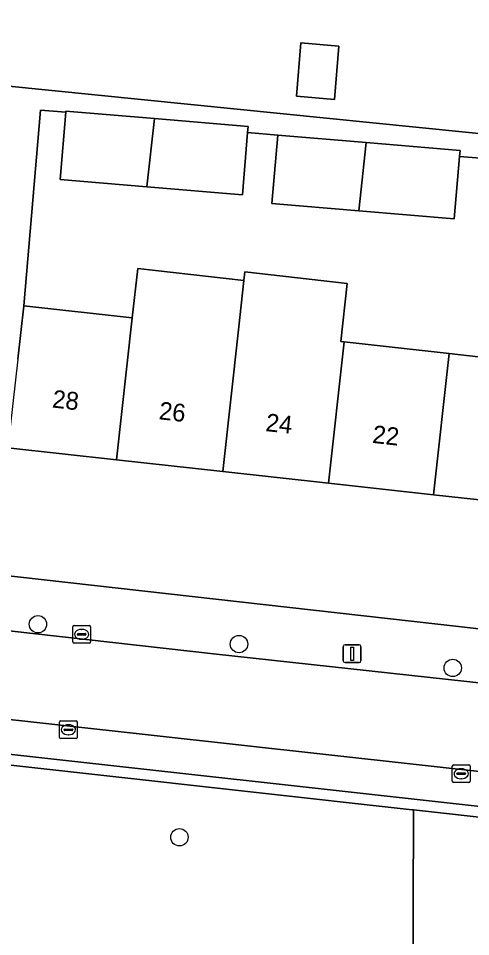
# Model space of a CAD drawing. Extents: x 162026 to 163502, y 387295 to 388169.
# Drawn here: x 162743.9 to 162769.3, y 387591.2 to 387642.8 of the extents above; entities that cross this region are included whole.
import ezdxf

# ---------------------------------------------------------------- set-up
doc = ezdxf.new("R2010")
doc.units = 0
for name, color, linetype in [('IMGEO_Berm_open', 7, 'Continuous'), ('IMGEO_Boom', 7, 'Continuous'), ('IMGEO_Erf', 7, 'Continuous'), ('IMGEO_Groenvoorziening', 7, 'Continuous'), ('IMGEO_Kolk', 7, 'Continuous'), ('IMGEO_Lichtmast', 7, 'Continuous'), ('IMGEO_Pand', 7, 'Continuous'), ('IMGEO_Pand_nummerreeks', 7, 'Continuous'), ('IMGEO_Parkeervlak_open', 7, 'Continuous'), ('IMGEO_Rijbaan_lokaal_open', 7, 'Continuous'), ('IMGEO_Voetpad_open', 7, 'Continuous')]:
    doc.layers.add(name, color=color, linetype=linetype)

msp = doc.modelspace()

# ---------------------------------------------------------------- linework, layer by layer
at = {"layer": 'IMGEO_Berm_open'}
for points in [[(162781.533, 387597.206), (162780.327, 387597.34), (162683.93, 387608.057)], [(162683.839, 387607.47), (162691.254, 387606.645), (162702.421, 387605.402), (162766.048, 387598.321), (162766.107, 387598.314), (162781.064, 387596.643)]]:
    msp.add_lwpolyline(points, dxfattribs=at)
at = {"layer": 'IMGEO_Boom'}
for centre in [(162745.007, 387608.757), (162756.307, 387607.639), (162768.321, 387606.297), (162752.96, 387596.779)]:
    msp.add_circle(centre, 0.489, dxfattribs=at)
at = {"layer": 'IMGEO_Erf'}
for points in [[(162790.808, 387643.676), (162790.358, 387643.725), (162785.127, 387644.292), (162778.831, 387644.975), (162772.69, 387645.641), (162766.609, 387646.301), (162760.4, 387646.974), (162754.242, 387647.642), (162748.11, 387648.307), (162741.687, 387649.004), (162740.561, 387639.29), (162784.467, 387634.876), (162784.811, 387637.921), (162786.996, 387637.674), (162787.352, 387637.633), (162787.886, 387637.084), (162787.854, 387636.746), (162793.555, 387636.1), (162794.596, 387643.265)], [(162759.536, 387638.448), (162759.789, 387641.451), (162761.918, 387641.271), (162761.665, 387638.268)]]:
    msp.add_lwpolyline(points, close=True, dxfattribs=at)
for points in [[(162770.586, 387634.9), (162768.7, 387635.059), (162768.405, 387631.554), (162763.034, 387632.007), (162758.159, 387632.417), (162758.484, 387636.265), (162756.79, 387636.408), (162756.494, 387632.898), (162751.123, 387633.351), (162746.248, 387633.761), (162746.568, 387637.544), (162745.142, 387637.665), (162744.213, 387626.67), (162750.308, 387625.983), (162750.616, 387628.767), (162756.583, 387628.093), (162756.635, 387628.564), (162762.385, 387627.915), (162762.025, 387624.661), (162762.219, 387624.639), (162768.125, 387623.973), (162774.321, 387623.274)], [(162791.326, 387613.376), (162785.439, 387614.027), (162779.399, 387614.695), (162773.445, 387615.353), (162767.247, 387616.038), (162761.34, 387616.692), (162755.394, 387617.349), (162749.426, 387618.009), (162743.312, 387618.685), (162742.548, 387611.883), (162742.512, 387611.57), (162768.805, 387608.615), (162780.16, 387607.292)]]:
    msp.add_lwpolyline(points, dxfattribs=at)
at = {"layer": 'IMGEO_Groenvoorziening'}
for points in [[(162766.107, 387598.314), (162766.048, 387598.321), (162702.421, 387605.402), (162701.695, 387601.568), (162694.208, 387602.579), (162693.779, 387601.007), (162693.543, 387600.509), (162693.243, 387600.223), (162692.734, 387600.011), (162692.32, 387599.999), (162691.922, 387600.116), (162691.484, 387600.451), (162691.267, 387600.804), (162691.165, 387601.289), (162691.327, 387602.863), (162690.454, 387602.929), (162683.61, 387603.444), (162683.013, 387593.482), (162677.374, 387593.42), (162675.736, 387592.178), (162675.09, 387585.675)], [(162675.512, 387573.282), (162679.413, 387573.886), (162766.076, 387587.239), (162766.107, 387598.314)], [(162781.064, 387596.643), (162766.107, 387598.314), (162766.076, 387587.239), (162811.107, 387594.178), (162812.578, 387594.378), (162812.383, 387595.902), (162813.752, 387596.078)]]:
    msp.add_lwpolyline(points, dxfattribs=at)
at = {"layer": 'IMGEO_Kolk'}
for p, q in [((162746.962, 387607.763), (162746.962, 387608.615)), ((162747.037, 387608.689), (162747.889, 387608.689)), ((162747.963, 387608.615), (162747.963, 387607.763)), ((162747.221, 387608.183), (162747.221, 387608.195)), ((162747.659, 387608.146), (162747.261, 387608.146)), ((162747.264, 387608.232), (162747.662, 387608.232)), ((162747.45, 387608.469), (162747.475, 387608.469)), ((162747.705, 387608.195), (162747.705, 387608.183)), ((162747.889, 387607.689), (162747.037, 387607.689)), ((162747.473, 387607.909), (162747.448, 387607.909)), ((162746.219, 387602.396), (162746.219, 387603.248)), ((162746.294, 387603.322), (162747.146, 387603.322)), ((162746.478, 387602.816), (162746.478, 387602.828)), ((162746.521, 387602.865), (162746.919, 387602.865)), ((162746.707, 387603.102), (162746.732, 387603.102)), ((162746.962, 387602.828), (162746.962, 387602.816)), ((162747.22, 387603.248), (162747.22, 387602.396)), ((162747.146, 387602.322), (162746.294, 387602.322)), ((162746.916, 387602.779), (162746.518, 387602.779)), ((162746.73, 387602.542), (162746.705, 387602.542)), ((162768.294, 387599.924), (162768.294, 387600.776)), ((162768.369, 387600.85), (162769.221, 387600.85)), ((162769.295, 387600.776), (162769.295, 387599.924)), ((162768.553, 387600.344), (162768.553, 387600.356)), ((162768.991, 387600.307), (162768.593, 387600.307)), ((162768.596, 387600.393), (162768.994, 387600.393)), ((162768.782, 387600.63), (162768.807, 387600.63)), ((162769.037, 387600.356), (162769.037, 387600.344)), ((162769.221, 387599.85), (162768.369, 387599.85)), ((162768.805, 387600.07), (162768.78, 387600.07))]:
    msp.add_line(p, q, dxfattribs=at)
for points in [[(162746.962, 387607.763), (162746.962, 387608.615)], [(162747.037, 387608.689), (162747.889, 387608.689)], [(162747.963, 387608.615), (162747.963, 387607.763)], [(162747.889, 387607.689), (162747.037, 387607.689)], [(162746.219, 387602.396), (162746.219, 387603.248)], [(162746.294, 387603.322), (162747.146, 387603.322)], [(162747.22, 387603.248), (162747.22, 387602.396)], [(162747.146, 387602.322), (162746.294, 387602.322)], [(162768.294, 387599.924), (162768.294, 387600.776)], [(162768.369, 387600.85), (162769.221, 387600.85)], [(162769.295, 387600.776), (162769.295, 387599.924)], [(162769.221, 387599.85), (162768.369, 387599.85)]]:
    msp.add_lwpolyline(points, dxfattribs=at)
for centre, radius, start, end in [((162747.039, 387608.613), 0.0765, 91.552, 178.448), ((162747.039, 387608.613), 0.0765, 91.552, 178.448), ((162747.887, 387608.613), 0.0765, 1.552, 88.448), ((162747.887, 387608.613), 0.0765, 1.552, 88.448), ((162747.261, 387608.192), 0.0403, 85.8775, 175.7526), ((162747.258, 387608.182), 0.0366, 178.938, 274.7102), ((162747.662, 387608.189), 0.043, 264.8664, 352.4533), ((162747.666, 387608.194), 0.0386, 1.7309, 96.639), ((162747.039, 387607.765), 0.0765, 181.552, 268.448), ((162747.039, 387607.765), 0.0765, 181.552, 268.448), ((162747.887, 387607.765), 0.0765, 271.552, 358.448), ((162747.887, 387607.765), 0.0765, 271.552, 358.448), ((162746.296, 387603.246), 0.0765, 91.552, 178.448), ((162746.296, 387603.246), 0.0765, 91.552, 178.448), ((162746.518, 387602.825), 0.0403, 85.8775, 175.7526), ((162746.515, 387602.815), 0.0366, 178.938, 274.7102), ((162746.919, 387602.822), 0.043, 264.8664, 352.4533), ((162746.923, 387602.827), 0.0386, 1.7309, 96.639), ((162747.144, 387603.246), 0.0765, 1.552, 88.448), ((162747.144, 387603.246), 0.0765, 1.552, 88.448), ((162746.296, 387602.398), 0.0765, 181.552, 268.448), ((162746.296, 387602.398), 0.0765, 181.552, 268.448), ((162747.144, 387602.398), 0.0765, 271.552, 358.448), ((162747.144, 387602.398), 0.0765, 271.552, 358.448), ((162768.371, 387600.774), 0.0765, 91.552, 178.448), ((162768.371, 387600.774), 0.0765, 91.552, 178.448), ((162769.219, 387600.774), 0.0765, 1.552, 88.448), ((162769.219, 387600.774), 0.0765, 1.552, 88.448), ((162768.593, 387600.353), 0.0403, 85.8775, 175.7526), ((162768.59, 387600.343), 0.0366, 178.938, 274.7102), ((162768.994, 387600.35), 0.043, 264.8664, 352.4533), ((162768.998, 387600.355), 0.0386, 1.7309, 96.639), ((162768.371, 387599.926), 0.0765, 181.552, 268.448), ((162768.371, 387599.926), 0.0765, 181.552, 268.448), ((162769.219, 387599.926), 0.0765, 271.552, 358.448), ((162769.219, 387599.926), 0.0765, 271.552, 358.448)]:
    msp.add_arc(centre, radius, start, end, dxfattribs=at)
for centre, major_axis, ratio, start_param, end_param in [((162747.449, 387608.189), (-0.387, 0.002), 0.722429, 4.712389, 7.853982), ((162747.474, 387608.189), (-0.39, 0.002), 0.717154, 1.570796, 4.712389), ((162746.706, 387602.822), (-0.387, 0.002), 0.722429, 4.712389, 7.853982), ((162746.731, 387602.822), (-0.39, 0.002), 0.717154, 1.570796, 4.712389), ((162768.781, 387600.35), (-0.387, 0.002), 0.722429, 4.712389, 7.853982), ((162768.806, 387600.35), (-0.39, 0.002), 0.717154, 1.570796, 4.712389)]:
    msp.add_ellipse(centre, major_axis=major_axis, ratio=ratio, start_param=start_param, end_param=end_param, dxfattribs=at)
at = {"layer": 'IMGEO_Lichtmast'}
for p, q in [((162762.169, 387606.701), (162762.169, 387607.501)), ((162762.169, 387607.501), (162762.169, 387606.701)), ((162762.269, 387607.601), (162763.059, 387607.601)), ((162763.059, 387607.601), (162762.269, 387607.601)), ((162763.159, 387607.501), (162763.159, 387606.701)), ((162763.159, 387606.701), (162763.159, 387607.501)), ((162763.059, 387606.601), (162762.269, 387606.601)), ((162762.269, 387606.601), (162763.059, 387606.601))]:
    msp.add_line(p, q, dxfattribs=at)
msp.add_lwpolyline([(162762.589, 387607.476), (162762.739, 387607.476), (162762.739, 387606.726), (162762.589, 387606.726), (162762.589, 387607.476)], dxfattribs=at)
for centre, start, end in [((162762.269, 387607.501), 90, 180), ((162762.269, 387607.501), 90, 180), ((162763.059, 387607.501), 0, 90), ((162763.059, 387607.501), 360, 90), ((162762.269, 387606.701), 180, 270), ((162762.269, 387606.701), 180, 270), ((162763.059, 387606.701), 270, 0), ((162763.059, 387606.701), 270, 0)]:
    msp.add_arc(centre, 0.1, start, end, dxfattribs=at)
at = {"layer": 'IMGEO_Pand'}
for points in [[(162759.536, 387638.448), (162761.665, 387638.268), (162761.918, 387641.271), (162759.789, 387641.451)], [(162751.548, 387637.189), (162746.573, 387637.609), (162746.568, 387637.544), (162746.248, 387633.761), (162751.123, 387633.351)], [(162756.79, 387636.408), (162756.818, 387636.745), (162751.548, 387637.189), (162751.123, 387633.351), (162756.494, 387632.898)], [(162758.484, 387636.265), (162758.159, 387632.417), (162763.034, 387632.007), (162763.459, 387635.845)], [(162768.7, 387635.059), (162768.729, 387635.401), (162763.459, 387635.845), (162763.034, 387632.007), (162768.405, 387631.554)], [(162756.275, 387625.31), (162756.583, 387628.093), (162750.616, 387628.767), (162750.308, 387625.983), (162749.426, 387618.009), (162755.394, 387617.349)], [(162762.219, 387624.639), (162762.025, 387624.661), (162762.385, 387627.915), (162756.635, 387628.564), (162756.583, 387628.093), (162756.275, 387625.31), (162755.394, 387617.349), (162761.34, 387616.692)], [(162750.308, 387625.983), (162744.213, 387626.67), (162743.873, 387623.654), (162743.312, 387618.685), (162749.426, 387618.009)], [(162768.125, 387623.973), (162762.219, 387624.639), (162761.34, 387616.692), (162767.247, 387616.038)], [(162767.247, 387616.038), (162773.445, 387615.353), (162774.321, 387623.274), (162768.125, 387623.973)]]:
    msp.add_lwpolyline(points, close=True, dxfattribs=at)
at = {"layer": 'IMGEO_Parkeervlak_open'}
for points in [[(162781.333, 387599.206), (162681.124, 387610.298)], [(162683.93, 387608.057), (162780.327, 387597.34), (162781.533, 387597.206)]]:
    msp.add_lwpolyline(points, dxfattribs=at)
at = {"layer": 'IMGEO_Rijbaan_lokaal_open'}
for points in [[(162783.887, 387604.024), (162781.985, 387604.171), (162780.084, 387604.333), (162754.87, 387607.096), (162678.45, 387615.698)], [(162678.346, 387610.665), (162678.589, 387610.63), (162680.734, 387610.377), (162681.124, 387610.298), (162781.333, 387599.206)]]:
    msp.add_lwpolyline(points, dxfattribs=at)
at = {"layer": 'IMGEO_Voetpad_open'}
for points in [[(162794.596, 387643.265), (162793.555, 387636.1), (162793.303, 387633.876), (162784.467, 387634.876), (162740.561, 387639.29)], [(162743.873, 387623.654), (162744.213, 387626.67), (162745.142, 387637.665), (162746.568, 387637.544), (162746.573, 387637.609), (162751.548, 387637.189), (162756.818, 387636.745), (162756.79, 387636.408), (162758.484, 387636.265), (162763.459, 387635.845), (162768.729, 387635.401), (162768.7, 387635.059), (162770.586, 387634.9)], [(162780.16, 387607.292), (162768.805, 387608.615), (162742.512, 387611.57), (162739.777, 387611.878), (162705.702, 387615.707), (162667.627, 387619.734), (162664.429, 387616.288), (162662.588, 387599.201), (162662.339, 387596.812), (162661.41, 387588.838), (162661.175, 387586.861), (162660.99, 387585.173), (162660.005, 387576.174), (162663.006, 387576.228), (162663.782, 387583.016), (162664.182, 387586.499), (162663.735, 387586.549), (162665.401, 387601.561), (162665.897, 387601.506), (162666.445, 387606.164)], [(162678.45, 387615.698), (162754.87, 387607.096), (162780.084, 387604.333), (162781.985, 387604.171), (162783.887, 387604.024)]]:
    msp.add_lwpolyline(points, dxfattribs=at)

# ---------------------------------------------------------------- texts
at = {"layer": 'IMGEO_Pand_nummerreeks'}
for s, rotation, p in [('28', 353.6903, (162745.772, 387620.948)), ('26', 353.6917, (162751.77, 387620.286)), ('24', 353.6917, (162757.772, 387619.622)), ('22', 353.6903, (162763.771, 387618.958))]:
    msp.add_text(s, height=1, rotation=rotation, dxfattribs=at).set_placement(p)

doc.saveas('drawing.dxf')
